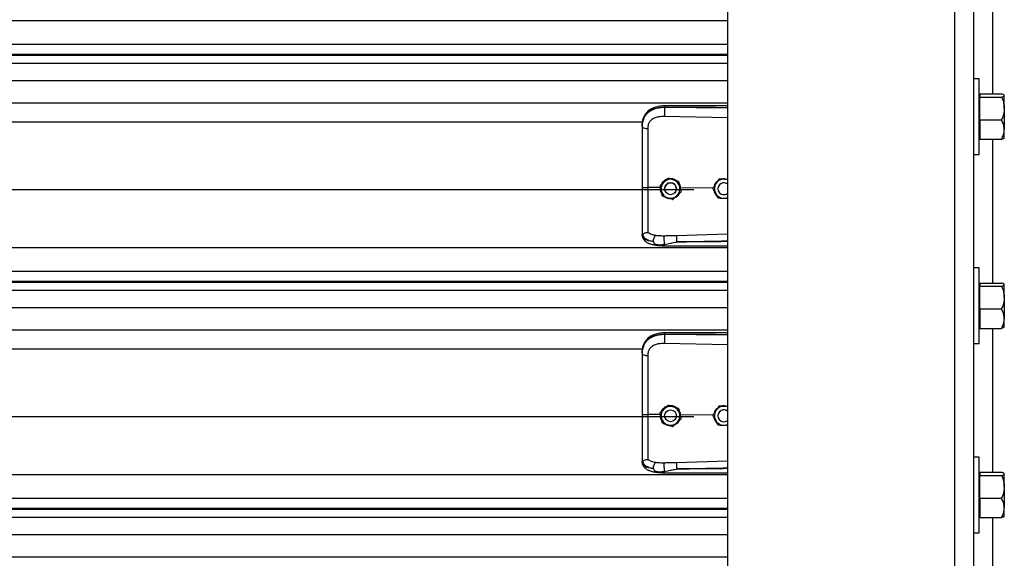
# Model space of a CAD drawing. Header units: inches. Extents: x 170 to 284, y 215 to 248.
# Tile 713 of 1056: x 230.556 to 231.446, y 222.096 to 222.583. Entities that reach past the tile are written whole.
import ezdxf

# ---------------------------------------------------------------- set-up
doc = ezdxf.new("R2010")
doc.units = ezdxf.units.IN
doc.header["$LTSCALE"] = 0.25
doc.header["$MEASUREMENT"] = 0
doc.layers.add('RH FRONT OF HOOD', color=7, linetype='Continuous')

msp = doc.modelspace()

# ---------------------------------------------------------------- linework, layer by layer
at = {"layer": 'RH FRONT OF HOOD'}
for p, q in [((231.40138, 224.37016), (231.40138, 220.1328)), ((231.4185, 224.37016), (231.4185, 220.1328)), ((231.19593, 224.33325), (231.19593, 220.1328)), ((231.43562, 222.64516), (231.43562, 222.51599)), ((227.16361, 222.58244), (231.19593, 222.58244)), ((227.16361, 222.56106), (231.19593, 222.56106)), ((231.19593, 222.55157), (227.16361, 222.55157)), ((227.16361, 222.55093), (231.19593, 222.55093)), ((227.16361, 222.54392), (231.19593, 222.54392)), ((227.16361, 222.52823), (231.19593, 222.52823)), ((231.42357, 222.52969), (231.4185, 222.52969)), ((231.42357, 222.49545), (231.42357, 222.52969)), ((231.42412, 222.51471), (231.42357, 222.51471)), ((231.42412, 222.51599), (231.42412, 222.51455)), ((231.42412, 222.51599), (231.44377, 222.51599)), ((231.42412, 222.51455), (231.42412, 222.5131)), ((231.44634, 222.51471), (231.44615, 222.51493)), ((231.44634, 222.51455), (231.44634, 222.51471)), ((231.44634, 222.50283), (231.44634, 222.51455)), ((227.16361, 222.50784), (231.19593, 222.50784)), ((231.42412, 222.50283), (231.42412, 222.5131)), ((231.42412, 222.5131), (231.44377, 222.5131)), ((231.13899, 222.49584), (231.19593, 222.49463)), ((231.13909, 222.50363), (231.13909, 222.50404)), ((231.19593, 222.5031), (231.13909, 222.50363)), ((231.42357, 222.46121), (231.42357, 222.49545)), ((231.42412, 222.49255), (231.42412, 222.50283)), ((231.44634, 222.50283), (231.44634, 222.48373)), ((227.24016, 222.49077), (231.11938, 222.49077)), ((231.11889, 222.48671), (231.11889, 222.48622)), ((231.42412, 222.49255), (231.42412, 222.48373)), ((231.42412, 222.49255), (231.44377, 222.49255)), ((231.42412, 222.48373), (231.42412, 222.47491)), ((231.44634, 222.47619), (231.44634, 222.48373)), ((231.42357, 222.47619), (231.42412, 222.47619)), ((231.42412, 222.47491), (231.44377, 222.47491)), ((231.43562, 222.47491), (231.43562, 222.34479)), ((231.44615, 222.47597), (231.44634, 222.47619)), ((231.4185, 222.46121), (231.42357, 222.46121)), ((231.13515, 222.43312), (231.13515, 222.43312)), ((231.14246, 222.43978), (231.14246, 222.43978)), ((231.15188, 222.43678), (231.15188, 222.43678)), ((231.1884, 222.43898), (231.1884, 222.43898)), ((231.18945, 222.43892), (231.1884, 222.43898)), ((227.19378, 222.42938), (231.16577, 222.42938)), ((231.13526, 222.43119), (231.12435, 222.43129)), ((231.13545, 222.43178), (231.13526, 222.43119)), ((231.13526, 222.43119), (231.13526, 222.43119)), ((231.13922, 222.43012), (231.13922, 222.43012)), ((231.14992, 222.43012), (231.14992, 222.43012)), ((231.1537, 222.43101), (231.15315, 222.43096)), ((231.1536, 222.42889), (231.1537, 222.43101)), ((231.1537, 222.43101), (231.1537, 222.43101)), ((231.18293, 222.43073), (231.1537, 222.43101)), ((231.15399, 222.42712), (231.15399, 222.42712)), ((231.18292, 222.43076), (231.18292, 222.43076)), ((231.18743, 222.43012), (231.18743, 222.43012)), ((231.19223, 222.42158), (231.19593, 222.42134)), ((231.11889, 222.38917), (231.11889, 222.38864)), ((231.11923, 222.38665), (231.11889, 222.38864)), ((231.19593, 222.38896), (231.15, 222.38763)), ((227.16361, 222.37699), (231.19593, 222.37699)), ((227.16361, 222.35561), (231.19593, 222.35561)), ((231.42357, 222.35848), (231.4185, 222.35848)), ((231.42357, 222.32424), (231.42357, 222.35848)), ((231.19593, 222.34613), (227.16361, 222.34613)), ((227.16361, 222.34549), (231.19593, 222.34549)), ((231.42412, 222.34479), (231.42412, 222.34334)), ((231.42412, 222.34479), (231.44377, 222.34479)), ((227.16361, 222.33847), (231.19593, 222.33847)), ((231.42412, 222.3435), (231.42357, 222.3435)), ((231.42412, 222.34334), (231.42412, 222.34189)), ((231.42412, 222.33162), (231.42412, 222.34189)), ((231.42412, 222.34189), (231.44377, 222.34189)), ((231.44634, 222.3435), (231.44615, 222.34373)), ((231.44634, 222.34334), (231.44634, 222.3435)), ((231.44634, 222.33162), (231.44634, 222.34334)), ((231.42412, 222.32135), (231.42412, 222.33162)), ((231.44634, 222.33162), (231.44634, 222.31252)), ((227.16361, 222.32279), (231.19593, 222.32279)), ((231.42357, 222.29), (231.42357, 222.32424)), ((231.42412, 222.32135), (231.42412, 222.31252)), ((231.42412, 222.32135), (231.44377, 222.32135)), ((231.42412, 222.31252), (231.42412, 222.3037)), ((231.44634, 222.30498), (231.44634, 222.31252)), ((227.16361, 222.3024), (231.19593, 222.3024)), ((231.42357, 222.30498), (231.42412, 222.30498)), ((231.42412, 222.3037), (231.44377, 222.3037)), ((231.43562, 222.3037), (231.43562, 222.17358)), ((231.44615, 222.30476), (231.44634, 222.30498)), ((231.13909, 222.29819), (231.13909, 222.2986)), ((231.19593, 222.29765), (231.13909, 222.29819)), ((227.24016, 222.28532), (231.11938, 222.28532)), ((231.13899, 222.2904), (231.19593, 222.28919)), ((231.4185, 222.29), (231.42357, 222.29)), ((231.11889, 222.28126), (231.11889, 222.28077)), ((231.14246, 222.23433), (231.14246, 222.23433)), ((231.15188, 222.23133), (231.15188, 222.23133)), ((231.1884, 222.23353), (231.1884, 222.23354)), ((231.18945, 222.23347), (231.1884, 222.23354)), ((227.19378, 222.22393), (231.16577, 222.22393)), ((231.13526, 222.22574), (231.12435, 222.22584)), ((231.13515, 222.22767), (231.13515, 222.22767)), ((231.13545, 222.22633), (231.13526, 222.22574)), ((231.13526, 222.22574), (231.13526, 222.22574)), ((231.13922, 222.22467), (231.13922, 222.22467)), ((231.14992, 222.22467), (231.14992, 222.22467)), ((231.1537, 222.22556), (231.15315, 222.22551)), ((231.1536, 222.22344), (231.1537, 222.22556)), ((231.1537, 222.22556), (231.1537, 222.22556)), ((231.18293, 222.22528), (231.1537, 222.22556)), ((231.15399, 222.22167), (231.15399, 222.22167)), ((231.18292, 222.22531), (231.18292, 222.22531)), ((231.18743, 222.22467), (231.18743, 222.22467)), ((231.19223, 222.21613), (231.19593, 222.21589)), ((231.42357, 222.18728), (231.4185, 222.18728)), ((231.42357, 222.15304), (231.42357, 222.18728)), ((231.11889, 222.18372), (231.11889, 222.18319)), ((231.11923, 222.18121), (231.11889, 222.18319)), ((231.19593, 222.18352), (231.15, 222.18218)), ((227.16361, 222.17154), (231.19593, 222.17154)), ((231.42412, 222.1723), (231.42357, 222.1723)), ((231.42412, 222.17358), (231.42412, 222.17213)), ((231.42412, 222.17358), (231.44377, 222.17358)), ((231.42412, 222.17213), (231.42412, 222.17069)), ((231.42412, 222.16041), (231.42412, 222.17069)), ((231.42412, 222.17069), (231.44377, 222.17069)), ((231.44634, 222.1723), (231.44615, 222.17252)), ((231.44634, 222.17213), (231.44634, 222.1723)), ((231.44634, 222.16041), (231.44634, 222.17213)), ((231.42412, 222.15014), (231.42412, 222.16041)), ((231.44634, 222.16041), (231.44634, 222.14132)), ((227.16361, 222.15016), (231.19593, 222.15016)), ((231.42357, 222.1188), (231.42357, 222.15304)), ((231.42412, 222.15014), (231.42412, 222.14132)), ((231.42412, 222.15014), (231.44377, 222.15014)), ((231.19593, 222.14068), (227.16361, 222.14068)), ((227.16361, 222.14004), (231.19593, 222.14004)), ((231.42412, 222.14132), (231.42412, 222.13249)), ((231.44634, 222.13378), (231.44634, 222.14132)), ((227.16361, 222.13302), (231.19593, 222.13302)), ((231.42357, 222.13378), (231.42412, 222.13378)), ((231.42412, 222.13249), (231.44377, 222.13249)), ((231.43562, 222.13249), (231.43562, 222.00364)), ((231.44615, 222.13355), (231.44634, 222.13378)), ((227.16361, 222.11734), (231.19593, 222.11734)), ((231.4185, 222.1188), (231.42357, 222.1188)), ((227.16361, 222.09695), (231.19593, 222.09695))]:
    msp.add_line(p, q, dxfattribs=at)
at = {"layer": 'RH FRONT OF HOOD', "flags": 128}
for points in [[(231.11889, 222.48622), (231.11899, 222.48593), (231.1193, 222.48564), (231.1198, 222.48538), (231.12048, 222.48514), (231.1213, 222.48495), (231.12225, 222.48481), (231.12327, 222.48471), (231.12435, 222.48467)], [(231.11889, 222.28077), (231.11899, 222.28048), (231.1193, 222.28019), (231.1198, 222.27993), (231.12048, 222.2797), (231.1213, 222.2795), (231.12225, 222.27936), (231.12327, 222.27926), (231.12435, 222.27923)]]:
    msp.add_lwpolyline(points, dxfattribs=at)
at = {"layer": 'RH FRONT OF HOOD'}
for centre in [(231.14457, 222.43012), (231.14457, 222.22467)]:
    msp.add_circle(centre, 0.00535, dxfattribs=at)
for centre, radius, start, end in [((231.14457, 222.43012), 0.00856, 132.32794, 192.32794), ((231.14457, 222.43012), 0.00856, 72.32794, 132.32794), ((231.14457, 222.43012), 0.00535, 0, 180), ((231.14457, 222.43012), 0.00856, 12.32794, 72.32794), ((231.19278, 222.43012), 0.00856, 146.29353, 206.29354), ((231.19278, 222.43012), 0.00856, 86.29354, 146.29353), ((231.19278, 222.43012), 0.00535, 53.9281, 180), ((231.19278, 222.43012), 0.00535, 53.9281, 306.0719), ((231.19278, 222.43012), 0.00856, 68.40768, 86.29354), ((231.14457, 222.43012), 0.00856, 192.32794, 252.32794), ((231.14457, 222.43012), 0.00856, 312.32794, 12.32794), ((231.19278, 222.43012), 0.00856, 206.29354, 266.29354), ((231.14457, 222.43012), 0.00856, 252.32794, 312.32794), ((231.19278, 222.43012), 0.00856, 266.29354, 291.59232), ((231.14457, 222.22467), 0.00856, 132.32794, 192.32794), ((231.14457, 222.22467), 0.00856, 72.32794, 132.32794), ((231.14457, 222.22467), 0.00856, 12.32794, 72.32794), ((231.19278, 222.22467), 0.00856, 146.29353, 206.29354), ((231.19278, 222.22467), 0.00856, 86.29354, 146.29353), ((231.19278, 222.22467), 0.00535, 53.9281, 180), ((231.19278, 222.22467), 0.00535, 53.9281, 306.0719), ((231.19278, 222.22467), 0.00856, 68.40768, 86.29354), ((231.14457, 222.22467), 0.00856, 192.32794, 252.32794), ((231.14457, 222.22467), 0.00856, 312.32794, 12.32794), ((231.19278, 222.22467), 0.00856, 206.29354, 266.29354), ((231.14457, 222.22467), 0.00856, 252.32794, 312.32794), ((231.19278, 222.22467), 0.00856, 266.29354, 291.59232)]:
    msp.add_arc(centre, radius, start, end, dxfattribs=at)
for points, knots in [([(231.44634, 222.51455), (231.44624, 222.51475), (231.44604, 222.51516), (231.44489, 222.51564), (231.44402, 222.51591), (231.44377, 222.51599)], [0, 0, 0, 0, 0.406291, 0.827266, 1, 1, 1, 1]), ([(231.44377, 222.5131), (231.44445, 222.51332), (231.44582, 222.51378), (231.44633, 222.51428), (231.44634, 222.51454), (231.44634, 222.51455)], [0, 0, 0, 0, 0.484341, 0.986328, 1, 1, 1, 1]), ([(231.1391, 222.50514), (231.13811, 222.5051), (231.13621, 222.50502), (231.13291, 222.5045), (231.12968, 222.5036), (231.12693, 222.5023), (231.12495, 222.50098), (231.1233, 222.49953), (231.12199, 222.49794), (231.12091, 222.49619), (231.12006, 222.49428), (231.11931, 222.49176), (231.1191, 222.48982), (231.11898, 222.48875)], [0, 0, 0, 0, 0.097747, 0.185161, 0.330612, 0.436467, 0.508318, 0.585006, 0.671976, 0.730795, 0.803679, 0.891544, 1, 1, 1, 1]), ([(231.1391, 222.50512), (231.1391, 222.50512), (231.1391, 222.50514), (231.13909, 222.50502), (231.13909, 222.50473), (231.13909, 222.50431), (231.13909, 222.50404)], [0, 0, 0, 0, 0.097876, 0.335386, 0.567961, 1, 1, 1, 1]), ([(231.19593, 222.50522), (231.19303, 222.50523), (231.18241, 222.50529), (231.16346, 222.50532), (231.14742, 222.5052), (231.1391, 222.50514)], [0, 0, 0, 0, 0.1530456, 0.5610439, 1, 1, 1, 1]), ([(231.44377, 222.5131), (231.44415, 222.51223), (231.44506, 222.51017), (231.4461, 222.50674), (231.44626, 222.50414), (231.44634, 222.50283)], [0, 0, 0, 0, 0.26546, 0.628076, 1, 1, 1, 1]), ([(231.11889, 222.48671), (231.11895, 222.48807), (231.11907, 222.49063), (231.12004, 222.49412), (231.12133, 222.49653), (231.12269, 222.49823), (231.12378, 222.49928), (231.12484, 222.5001), (231.12583, 222.50076), (231.12706, 222.50146), (231.12865, 222.50219), (231.13132, 222.50309), (231.13485, 222.50385), (231.13776, 222.50398), (231.13909, 222.50404)], [0, 0, 0, 0, 0.1307157, 0.246761, 0.3577928, 0.4170972, 0.4791482, 0.5177152, 0.5590897, 0.6032945, 0.6633485, 0.7353692, 0.8792083, 1, 1, 1, 1]), ([(231.13909, 222.50363), (231.13787, 222.5036), (231.13544, 222.50353), (231.1321, 222.50291), (231.12914, 222.50197), (231.1266, 222.50075), (231.12437, 222.49921), (231.12249, 222.49736), (231.12101, 222.49523), (231.11984, 222.49267), (231.11904, 222.48961), (231.11894, 222.48735), (231.11889, 222.48622)], [0, 0, 0, 0, 0.11117, 0.222336, 0.316278, 0.410208, 0.502403, 0.594579, 0.684543, 0.774504, 0.887181, 1, 1, 1, 1]), ([(231.12477, 222.48861), (231.12477, 222.48861), (231.12488, 222.48897), (231.12537, 222.49037), (231.12691, 222.49257), (231.12997, 222.49448), (231.13409, 222.49569), (231.13724, 222.49579), (231.13899, 222.49584)], [0, 0, 0, 0, 0.000004, 0.065095, 0.26167, 0.475311, 0.709366, 1, 1, 1, 1]), ([(231.13909, 222.50363), (231.13906, 222.50306), (231.13902, 222.50186), (231.13898, 222.49964), (231.13896, 222.49746), (231.13898, 222.49637), (231.13899, 222.49584)], [0, 0, 0, 0, 0.240694, 0.5, 0.759306, 1, 1, 1, 1]), ([(231.13909, 222.50404), (231.14539, 222.50408), (231.15863, 222.50417), (231.17758, 222.50399), (231.19022, 222.50376), (231.19593, 222.50366)], [0, 0, 0, 0, 0.33267, 0.698436, 1, 1, 1, 1]), ([(231.44634, 222.50283), (231.44634, 222.50259), (231.44632, 222.50105), (231.4459, 222.49818), (231.44487, 222.49501), (231.44404, 222.49316), (231.44377, 222.49255)], [0, 0, 0, 0, 0.066532, 0.435283, 0.814551, 1, 1, 1, 1]), ([(231.12435, 222.48467), (231.12442, 222.486), (231.12449, 222.48732), (231.12477, 222.48861), (231.12477, 222.48861)], [0, 0, 0, 0, 0.9999804, 1, 1, 1, 1]), ([(231.44634, 222.48373), (231.44624, 222.48497), (231.44604, 222.48748), (231.44489, 222.4904), (231.44402, 222.49207), (231.44377, 222.49255)], [0, 0, 0, 0, 0.406291, 0.827266, 1, 1, 1, 1]), ([(231.11889, 222.48622), (231.11889, 222.48259), (231.11889, 222.47532), (231.11889, 222.46424), (231.11889, 222.45306), (231.11889, 222.44209), (231.11889, 222.43484), (231.11889, 222.43136)], [0, 0, 0, 0, 0.202757, 0.406104, 0.60886, 0.812207, 1, 1, 1, 1]), ([(231.12435, 222.43129), (231.12435, 222.43129), (231.12435, 222.43468), (231.12435, 222.44172), (231.12435, 222.4524), (231.12435, 222.46327), (231.12435, 222.47406), (231.12435, 222.48114), (231.12435, 222.48467)], [0, 0, 0, 0, 0.000001, 0.187792, 0.390844, 0.593896, 0.796948, 1, 1, 1, 1]), ([(231.44377, 222.47491), (231.44445, 222.47628), (231.44582, 222.47907), (231.44633, 222.48212), (231.44634, 222.48369), (231.44634, 222.48373)], [0, 0, 0, 0, 0.484341, 0.986328, 1, 1, 1, 1]), ([(231.44608, 222.47602), (231.44603, 222.47593), (231.44585, 222.47563), (231.44488, 222.47526), (231.44402, 222.47498), (231.44377, 222.47491)], [0, 0, 0, 0, 0.237471, 0.77815, 1, 1, 1, 1]), ([(231.13515, 222.43312), (231.13566, 222.43358), (231.13668, 222.43452), (231.13793, 222.43565), (231.13864, 222.4363), (231.13881, 222.43645)], [0, 0, 0, 0, 0.42997, 0.87006, 1, 1, 1, 1]), ([(231.13515, 222.43312), (231.13566, 222.43358), (231.13668, 222.43451), (231.13793, 222.43565), (231.13864, 222.4363), (231.13881, 222.43645)], [0, 0, 0, 0, 0.42997, 0.87006, 1, 1, 1, 1]), ([(231.13621, 222.42829), (231.13594, 222.42953), (231.13557, 222.43119), (231.13524, 222.43273), (231.13515, 222.43312)], [0, 0, 0, 0, 0.749773, 1, 1, 1, 1]), ([(231.14118, 222.43861), (231.14105, 222.43858), (231.13989, 222.43833), (231.13814, 222.43687), (231.13652, 222.43526), (231.13619, 222.43415), (231.13616, 222.43404)], [0, 0, 0, 0, 0.059315, 0.505277, 0.94972, 1, 1, 1, 1]), ([(231.13881, 222.43645), (231.13975, 222.43731), (231.141, 222.43845), (231.14217, 222.43951), (231.14246, 222.43978)], [0, 0, 0, 0, 0.749773, 1, 1, 1, 1]), ([(231.13881, 222.43645), (231.13975, 222.4373), (231.141, 222.43845), (231.14217, 222.43951), (231.14246, 222.43978)], [0, 0, 0, 0, 0.749773, 1, 1, 1, 1]), ([(231.14246, 222.43978), (231.14286, 222.43965), (231.14436, 222.43917), (231.14598, 222.43865), (231.14717, 222.43828)], [0, 0, 0, 0, 0.264307, 1, 1, 1, 1]), ([(231.14246, 222.43978), (231.14286, 222.43965), (231.14436, 222.43917), (231.14598, 222.43866), (231.14717, 222.43828)], [0, 0, 0, 0, 0.264307, 1, 1, 1, 1]), ([(231.14983, 222.43743), (231.14947, 222.43772), (231.14831, 222.43867), (231.14626, 222.43923), (231.14469, 222.43924), (231.14415, 222.43924)], [0, 0, 0, 0, 0.225517, 0.735556, 1, 1, 1, 1]), ([(231.14717, 222.43828), (231.14736, 222.43822), (231.14881, 222.43775), (231.15041, 222.43724), (231.15174, 222.43682), (231.15188, 222.43678)], [0, 0, 0, 0, 0.1156469, 0.9045343, 1, 1, 1, 1]), ([(231.14717, 222.43828), (231.14736, 222.43822), (231.14881, 222.43775), (231.15041, 222.43724), (231.15174, 222.43682), (231.15188, 222.43678)], [0, 0, 0, 0, 0.115647, 0.904534, 1, 1, 1, 1]), ([(231.15188, 222.43678), (231.15203, 222.43611), (231.15232, 222.43475), (231.15268, 222.43311), (231.15289, 222.43216), (231.15293, 222.43195)], [0, 0, 0, 0, 0.42997, 0.87006, 1, 1, 1, 1]), ([(231.15188, 222.43678), (231.15203, 222.43611), (231.15232, 222.43476), (231.15268, 222.43311), (231.15289, 222.43216), (231.15293, 222.43195)], [0, 0, 0, 0, 0.42997, 0.87006, 1, 1, 1, 1]), ([(231.1537, 222.43101), (231.1537, 222.43101), (231.1536, 222.43199), (231.15334, 222.43338), (231.15254, 222.43447), (231.15232, 222.43476)], [0, 0, 0, 0, 0.00002, 0.727264, 1, 1, 1, 1]), ([(231.18566, 222.43487), (231.18496, 222.43381), (231.18401, 222.4324), (231.18314, 222.43109), (231.18292, 222.43076)], [0, 0, 0, 0, 0.749773, 1, 1, 1, 1]), ([(231.18566, 222.43487), (231.18496, 222.43381), (231.18401, 222.4324), (231.18314, 222.43109), (231.18292, 222.43076)], [0, 0, 0, 0, 0.749773, 1, 1, 1, 1]), ([(231.18706, 222.43697), (231.18674, 222.43675), (231.18559, 222.43597), (231.1845, 222.43437), (231.1842, 222.43296), (231.18411, 222.43255)], [0, 0, 0, 0, 0.212514, 0.767063, 1, 1, 1, 1]), ([(231.1884, 222.43898), (231.18802, 222.43841), (231.18726, 222.43726), (231.18632, 222.43586), (231.18578, 222.43505), (231.18566, 222.43487)], [0, 0, 0, 0, 0.4299704, 0.8700602, 1, 1, 1, 1]), ([(231.1884, 222.43898), (231.18802, 222.43841), (231.18726, 222.43726), (231.18632, 222.43586), (231.18578, 222.43505), (231.18566, 222.43487)], [0, 0, 0, 0, 0.42997, 0.87006, 1, 1, 1, 1]), ([(231.19334, 222.43866), (231.19207, 222.43874), (231.19037, 222.43885), (231.1888, 222.43896), (231.1884, 222.43898)], [0, 0, 0, 0, 0.749773, 1, 1, 1, 1]), ([(231.19541, 222.43853), (231.19475, 222.43873), (231.19348, 222.43911), (231.19191, 222.43914), (231.19113, 222.43888), (231.19096, 222.43882)], [0, 0, 0, 0, 0.456542, 0.877502, 1, 1, 1, 1]), ([(231.19593, 222.43849), (231.19529, 222.43854), (231.19443, 222.43859), (231.19356, 222.43865), (231.19334, 222.43866)], [0, 0, 0, 0, 0.748622, 1, 1, 1, 1]), ([(231.11889, 222.43136), (231.11889, 222.42832), (231.11889, 222.42215), (231.11889, 222.41336), (231.11889, 222.40519), (231.11889, 222.39861), (231.11889, 222.39323), (231.11889, 222.39053), (231.11889, 222.38917)], [0, 0, 0, 0, 0.187091, 0.380392, 0.555876, 0.736448, 0.867195, 1, 1, 1, 1]), ([(231.12435, 222.3906), (231.12435, 222.39086), (231.12435, 222.39244), (231.12435, 222.39587), (231.12435, 222.40147), (231.12435, 222.40791), (231.12435, 222.41514), (231.12435, 222.42301), (231.12435, 222.42854), (231.12435, 222.43129), (231.12435, 222.43129)], [0, 0, 0, 0, 0.031558, 0.189146, 0.346734, 0.504328, 0.661923, 0.83096, 0.999998, 1, 1, 1, 1]), ([(231.13526, 222.43119), (231.13523, 222.43073), (231.13512, 222.4293), (231.13554, 222.42714), (231.13649, 222.42578), (231.13688, 222.42523)], [0, 0, 0, 0, 0.215662, 0.681463, 1, 1, 1, 1]), ([(231.13726, 222.42346), (231.13712, 222.42413), (231.13682, 222.42548), (231.13646, 222.42713), (231.13626, 222.42808), (231.13621, 222.42829)], [0, 0, 0, 0, 0.42997, 0.87006, 1, 1, 1, 1]), ([(231.14898, 222.42255), (231.14949, 222.42282), (231.15089, 222.42354), (231.15213, 222.42477), (231.15251, 222.42575), (231.15253, 222.42579)], [0, 0, 0, 0, 0.353696, 0.9777456, 1, 1, 1, 1]), ([(231.15399, 222.42712), (231.15348, 222.42666), (231.15246, 222.42573), (231.15121, 222.42459), (231.1505, 222.42394), (231.15034, 222.42379)], [0, 0, 0, 0, 0.4299704, 0.8700602, 1, 1, 1, 1]), ([(231.15293, 222.43195), (231.15321, 222.43071), (231.15357, 222.42905), (231.15391, 222.42751), (231.15399, 222.42712)], [0, 0, 0, 0, 0.749773, 1, 1, 1, 1]), ([(231.15293, 222.43195), (231.15321, 222.4307), (231.15357, 222.42905), (231.15391, 222.4275), (231.15399, 222.42712)], [0, 0, 0, 0, 0.749773, 1, 1, 1, 1]), ([(231.18511, 222.42633), (231.18502, 222.4265), (231.18434, 222.42787), (231.1836, 222.42938), (231.18299, 222.43062), (231.18292, 222.43076)], [0, 0, 0, 0, 0.115647, 0.904534, 1, 1, 1, 1]), ([(231.18386, 222.42886), (231.1839, 222.4284), (231.18405, 222.42701), (231.1849, 222.42541), (231.18583, 222.4246), (231.18606, 222.4244)], [0, 0, 0, 0, 0.27167, 0.821115, 1, 1, 1, 1]), ([(231.1873, 222.4219), (231.18711, 222.42227), (231.18641, 222.42369), (231.18566, 222.42521), (231.18511, 222.42633)], [0, 0, 0, 0, 0.264307, 1, 1, 1, 1]), ([(231.13726, 222.42346), (231.13766, 222.42334), (231.13917, 222.42286), (231.14078, 222.42234), (231.14197, 222.42196)], [0, 0, 0, 0, 0.264307, 1, 1, 1, 1]), ([(231.13942, 222.42278), (231.1395, 222.42271), (231.14037, 222.42198), (231.14194, 222.4215), (231.14338, 222.42141), (231.14378, 222.42139)], [0, 0, 0, 0, 0.06741, 0.74151, 1, 1, 1, 1]), ([(231.14197, 222.42196), (231.14216, 222.4219), (231.14362, 222.42144), (231.14521, 222.42093), (231.14654, 222.42051), (231.14668, 222.42046)], [0, 0, 0, 0, 0.1156469, 0.9045343, 1, 1, 1, 1]), ([(231.15034, 222.42379), (231.1494, 222.42293), (231.14814, 222.42179), (231.14697, 222.42073), (231.14668, 222.42046)], [0, 0, 0, 0, 0.749773, 1, 1, 1, 1]), ([(231.1873, 222.4219), (231.18798, 222.42185), (231.18936, 222.42176), (231.19105, 222.42165), (231.19201, 222.42159), (231.19223, 222.42158)], [0, 0, 0, 0, 0.42997, 0.87006, 1, 1, 1, 1]), ([(231.11889, 222.38917), (231.11889, 222.38917), (231.11889, 222.38915), (231.1189, 222.38905), (231.119, 222.38897), (231.11908, 222.3889)], [0, 0, 0, 0, 0.011935, 0.118982, 1, 1, 1, 1]), ([(231.11908, 222.38892), (231.11936, 222.3882), (231.11993, 222.38671), (231.12198, 222.38488), (231.12497, 222.38332), (231.12769, 222.3827), (231.12909, 222.38238)], [0, 0, 0, 0, 0.230526, 0.473488, 0.729738, 1, 1, 1, 1]), ([(231.11909, 222.38892), (231.11914, 222.38891), (231.11924, 222.38889), (231.11953, 222.38908), (231.11999, 222.38941), (231.12087, 222.38999), (231.12235, 222.39061), (231.12369, 222.3906), (231.12435, 222.3906)], [0, 0, 0, 0, 0.1136769, 0.2333502, 0.3620694, 0.5019164, 0.7557449, 1, 1, 1, 1]), ([(231.13118, 222.38778), (231.12981, 222.38806), (231.12772, 222.3885), (231.12555, 222.38954), (231.12475, 222.39025), (231.12435, 222.3906)], [0, 0, 0, 0, 0.490199, 0.743885, 1, 1, 1, 1]), ([(231.12909, 222.38238), (231.12855, 222.38243), (231.12724, 222.38257), (231.12584, 222.3828), (231.12489, 222.38299), (231.12365, 222.38327), (231.12197, 222.38384), (231.12015, 222.38496), (231.11954, 222.38608), (231.11923, 222.38665)], [0, 0, 0, 0, 0.109188, 0.260819, 0.307798, 0.335524, 0.562789, 0.774954, 1, 1, 1, 1]), ([(231.11925, 222.38661), (231.11944, 222.38602), (231.11979, 222.38492), (231.1208, 222.3835), (231.12193, 222.38242), (231.12308, 222.38163), (231.12413, 222.38107), (231.12507, 222.38066), (231.12632, 222.38019), (231.12826, 222.37963), (231.13114, 222.37907), (231.13487, 222.37865), (231.13765, 222.37858), (231.13914, 222.37855)], [0, 0, 0, 0, 0.098431, 0.184822, 0.257308, 0.315887, 0.372274, 0.41214, 0.461592, 0.557588, 0.682876, 0.830318, 1, 1, 1, 1]), ([(231.12909, 222.38238), (231.12912, 222.38291), (231.12917, 222.38401), (231.12965, 222.38567), (231.13035, 222.38706), (231.13091, 222.38754), (231.13118, 222.38778)], [0, 0, 0, 0, 0.240768, 0.5, 0.759232, 1, 1, 1, 1]), ([(231.12909, 222.38237), (231.12917, 222.382), (231.12927, 222.38149), (231.12964, 222.38089), (231.13006, 222.38046), (231.13087, 222.38001), (231.13234, 222.37965), (231.1351, 222.37941), (231.1375, 222.37964), (231.1391, 222.3798)], [0, 0, 0, 0, 0.100127, 0.139586, 0.189714, 0.258234, 0.369736, 0.580348, 1, 1, 1, 1]), ([(231.13901, 222.38737), (231.13766, 222.38736), (231.13496, 222.38735), (231.13245, 222.38763), (231.1312, 222.38777)], [0, 0, 0, 0, 0.500392, 1, 1, 1, 1]), ([(231.1391, 222.3798), (231.13908, 222.38004), (231.13905, 222.38055), (231.139, 222.38156), (231.13897, 222.38274), (231.13894, 222.38402), (231.13894, 222.38522), (231.13895, 222.38622), (231.13898, 222.38695), (231.139, 222.38724), (231.13901, 222.38737)], [0, 0, 0, 0, 0.109851, 0.231726, 0.363178, 0.5, 0.636822, 0.768274, 0.890149, 1, 1, 1, 1]), ([(231.15, 222.38763), (231.14817, 222.38758), (231.1445, 222.38749), (231.14084, 222.38741), (231.13901, 222.38737)], [0, 0, 0, 0, 0.49998, 1, 1, 1, 1]), ([(231.1391, 222.3798), (231.14088, 222.38015), (231.14266, 222.38049), (231.14448, 222.38086), (231.14455, 222.38088), (231.14479, 222.38092), (231.14566, 222.3811), (231.1473, 222.38141), (231.14883, 222.38178), (231.14973, 222.38194), (231.14981, 222.38195)], [0, 0, 0, 0, 0.502275, 0.504579, 0.508657, 0.522131, 0.570331, 0.751426, 0.97869, 1, 1, 1, 1]), ([(231.13914, 222.37857), (231.13914, 222.37856), (231.13914, 222.3785), (231.13912, 222.37868), (231.13911, 222.37901), (231.1391, 222.37944), (231.1391, 222.37974), (231.1391, 222.3798)], [0, 0, 0, 0, 0.034367, 0.324567, 0.621015, 0.917463, 1, 1, 1, 1]), ([(231.15, 222.38763), (231.14999, 222.38739), (231.14998, 222.38702), (231.14998, 222.38616), (231.14999, 222.38539), (231.15, 222.38453), (231.15003, 222.38337), (231.15006, 222.38252), (231.15007, 222.38198)], [0, 0, 0, 0, 0.239451, 0.368343, 0.49997, 0.631601, 0.760506, 1, 1, 1, 1]), ([(231.15007, 222.38197), (231.15397, 222.38207), (231.16224, 222.38228), (231.17536, 222.38257), (231.1863, 222.38278), (231.19332, 222.38291), (231.19549, 222.38294), (231.19593, 222.38295)], [0, 0, 0, 0, 0.25516, 0.541071, 0.857735, 0.971288, 1, 1, 1, 1]), ([(231.19593, 222.38231), (231.19334, 222.38228), (231.18827, 222.38221), (231.18071, 222.38213), (231.17305, 222.38206), (231.1653, 222.38201), (231.15757, 222.38198), (231.15254, 222.38198), (231.15007, 222.38197)], [0, 0, 0, 0, 0.169941, 0.331425, 0.494842, 0.670531, 0.838916, 1, 1, 1, 1]), ([(231.13914, 222.37855), (231.14334, 222.37852), (231.15231, 222.37848), (231.16666, 222.37844), (231.18139, 222.37841), (231.19135, 222.37841), (231.19593, 222.37841)], [0, 0, 0, 0, 0.221632, 0.474149, 0.757648, 1, 1, 1, 1]), ([(231.44634, 222.34334), (231.44624, 222.34354), (231.44604, 222.34395), (231.44489, 222.34443), (231.44402, 222.34471), (231.44377, 222.34479)], [0, 0, 0, 0, 0.406291, 0.827266, 1, 1, 1, 1]), ([(231.44377, 222.34189), (231.44445, 222.34212), (231.44582, 222.34258), (231.44633, 222.34308), (231.44634, 222.34333), (231.44634, 222.34334)], [0, 0, 0, 0, 0.484341, 0.986328, 1, 1, 1, 1]), ([(231.44377, 222.34189), (231.44415, 222.34102), (231.44506, 222.33897), (231.4461, 222.33554), (231.44626, 222.33294), (231.44634, 222.33162)], [0, 0, 0, 0, 0.26546, 0.628076, 1, 1, 1, 1]), ([(231.44634, 222.33162), (231.44634, 222.33139), (231.44632, 222.32985), (231.4459, 222.32697), (231.44487, 222.3238), (231.44404, 222.32195), (231.44377, 222.32135)], [0, 0, 0, 0, 0.066532, 0.435283, 0.814551, 1, 1, 1, 1]), ([(231.44634, 222.31252), (231.44624, 222.31376), (231.44604, 222.31627), (231.44489, 222.3192), (231.44402, 222.32086), (231.44377, 222.32135)], [0, 0, 0, 0, 0.406291, 0.827266, 1, 1, 1, 1]), ([(231.44377, 222.3037), (231.44445, 222.30507), (231.44582, 222.30787), (231.44633, 222.31092), (231.44634, 222.31248), (231.44634, 222.31252)], [0, 0, 0, 0, 0.484341, 0.986328, 1, 1, 1, 1]), ([(231.1391, 222.29969), (231.13811, 222.29965), (231.13621, 222.29958), (231.13291, 222.29905), (231.12968, 222.29816), (231.12693, 222.29685), (231.12495, 222.29553), (231.1233, 222.29408), (231.12199, 222.29249), (231.12091, 222.29074), (231.12006, 222.28883), (231.11931, 222.28631), (231.1191, 222.28438), (231.11898, 222.28331)], [0, 0, 0, 0, 0.097747, 0.185161, 0.330612, 0.436467, 0.508318, 0.585006, 0.671976, 0.730795, 0.803679, 0.891544, 1, 1, 1, 1]), ([(231.1391, 222.29967), (231.1391, 222.29968), (231.1391, 222.29969), (231.13909, 222.29958), (231.13909, 222.29928), (231.13909, 222.29887), (231.13909, 222.2986)], [0, 0, 0, 0, 0.097876, 0.335386, 0.567961, 1, 1, 1, 1]), ([(231.19593, 222.29977), (231.19303, 222.29979), (231.18241, 222.29984), (231.16346, 222.29988), (231.14742, 222.29975), (231.1391, 222.29969)], [0, 0, 0, 0, 0.153046, 0.561044, 1, 1, 1, 1]), ([(231.44608, 222.30482), (231.44603, 222.30472), (231.44585, 222.30442), (231.44488, 222.30405), (231.44402, 222.30378), (231.44377, 222.3037)], [0, 0, 0, 0, 0.237471, 0.77815, 1, 1, 1, 1]), ([(231.11889, 222.28126), (231.11895, 222.28262), (231.11907, 222.28518), (231.12004, 222.28867), (231.12133, 222.29108), (231.12269, 222.29278), (231.12378, 222.29383), (231.12484, 222.29466), (231.12583, 222.29532), (231.12706, 222.29601), (231.12865, 222.29674), (231.13132, 222.29765), (231.13485, 222.29841), (231.13776, 222.29854), (231.13909, 222.2986)], [0, 0, 0, 0, 0.130716, 0.246761, 0.357793, 0.417097, 0.479148, 0.517715, 0.55909, 0.603295, 0.663348, 0.735369, 0.879208, 1, 1, 1, 1]), ([(231.13909, 222.29819), (231.13787, 222.29815), (231.13544, 222.29809), (231.1321, 222.29746), (231.12914, 222.29652), (231.1266, 222.2953), (231.12437, 222.29376), (231.12249, 222.29192), (231.12101, 222.28979), (231.11984, 222.28722), (231.11904, 222.28417), (231.11894, 222.28191), (231.11889, 222.28077)], [0, 0, 0, 0, 0.11117, 0.222336, 0.316278, 0.410208, 0.502403, 0.594579, 0.684543, 0.774504, 0.887181, 1, 1, 1, 1]), ([(231.13909, 222.29819), (231.13906, 222.29761), (231.13902, 222.29641), (231.13898, 222.29419), (231.13896, 222.29201), (231.13898, 222.29092), (231.13899, 222.2904)], [0, 0, 0, 0, 0.240694, 0.5, 0.759306, 1, 1, 1, 1]), ([(231.13909, 222.2986), (231.14539, 222.29864), (231.15863, 222.29872), (231.17758, 222.29854), (231.19022, 222.29832), (231.19593, 222.29822)], [0, 0, 0, 0, 0.33267, 0.698436, 1, 1, 1, 1]), ([(231.12435, 222.27923), (231.12442, 222.28055), (231.12449, 222.28188), (231.12477, 222.28316), (231.12477, 222.28316)], [0, 0, 0, 0, 0.9999804, 1, 1, 1, 1]), ([(231.12477, 222.28316), (231.12477, 222.28316), (231.12488, 222.28352), (231.12537, 222.28492), (231.12691, 222.28713), (231.12997, 222.28903), (231.13409, 222.29024), (231.13724, 222.29034), (231.13899, 222.2904)], [0, 0, 0, 0, 0.000004, 0.065095, 0.26167, 0.475311, 0.709366, 1, 1, 1, 1]), ([(231.11889, 222.28077), (231.11889, 222.27714), (231.11889, 222.26987), (231.11889, 222.25879), (231.11889, 222.24761), (231.11889, 222.23664), (231.11889, 222.22939), (231.11889, 222.22591)], [0, 0, 0, 0, 0.202757, 0.406104, 0.60886, 0.812207, 1, 1, 1, 1]), ([(231.12435, 222.22584), (231.12435, 222.22584), (231.12435, 222.22923), (231.12435, 222.23628), (231.12435, 222.24695), (231.12435, 222.25783), (231.12435, 222.26861), (231.12435, 222.27569), (231.12435, 222.27923)], [0, 0, 0, 0, 0.000001, 0.187792, 0.390844, 0.593896, 0.796948, 1, 1, 1, 1]), ([(231.13515, 222.22767), (231.13566, 222.22814), (231.13668, 222.22907), (231.13793, 222.2302), (231.13864, 222.23085), (231.13881, 222.231)], [0, 0, 0, 0, 0.42997, 0.87006, 1, 1, 1, 1]), ([(231.13515, 222.22767), (231.13566, 222.22813), (231.13668, 222.22907), (231.13793, 222.2302), (231.13864, 222.23085), (231.13881, 222.231)], [0, 0, 0, 0, 0.42997, 0.87006, 1, 1, 1, 1]), ([(231.14118, 222.23317), (231.14105, 222.23314), (231.13989, 222.23288), (231.13814, 222.23142), (231.13652, 222.22981), (231.13619, 222.2287), (231.13616, 222.22859)], [0, 0, 0, 0, 0.059315, 0.505277, 0.94972, 1, 1, 1, 1]), ([(231.13881, 222.231), (231.13975, 222.23186), (231.141, 222.233), (231.14217, 222.23406), (231.14246, 222.23433)], [0, 0, 0, 0, 0.749773, 1, 1, 1, 1]), ([(231.13881, 222.231), (231.13975, 222.23186), (231.141, 222.233), (231.14217, 222.23406), (231.14246, 222.23433)], [0, 0, 0, 0, 0.749773, 1, 1, 1, 1]), ([(231.14246, 222.23433), (231.14286, 222.2342), (231.14436, 222.23372), (231.14598, 222.23321), (231.14717, 222.23283)], [0, 0, 0, 0, 0.264307, 1, 1, 1, 1]), ([(231.14246, 222.23433), (231.14286, 222.2342), (231.14436, 222.23372), (231.14598, 222.23321), (231.14717, 222.23283)], [0, 0, 0, 0, 0.264307, 1, 1, 1, 1]), ([(231.14983, 222.23198), (231.14947, 222.23227), (231.14831, 222.23322), (231.14626, 222.23379), (231.14469, 222.23379), (231.14415, 222.23379)], [0, 0, 0, 0, 0.225517, 0.735556, 1, 1, 1, 1]), ([(231.14717, 222.23283), (231.14736, 222.23277), (231.14881, 222.23231), (231.15041, 222.2318), (231.15174, 222.23138), (231.15188, 222.23133)], [0, 0, 0, 0, 0.1156469, 0.9045343, 1, 1, 1, 1]), ([(231.14717, 222.23283), (231.14736, 222.23277), (231.14881, 222.2323), (231.15041, 222.2318), (231.15174, 222.23137), (231.15188, 222.23133)], [0, 0, 0, 0, 0.115647, 0.904534, 1, 1, 1, 1]), ([(231.15188, 222.23133), (231.15203, 222.23066), (231.15232, 222.22931), (231.15268, 222.22766), (231.15289, 222.22671), (231.15293, 222.2265)], [0, 0, 0, 0, 0.42997, 0.87006, 1, 1, 1, 1]), ([(231.15188, 222.23133), (231.15203, 222.23066), (231.15232, 222.22931), (231.15268, 222.22766), (231.15289, 222.22672), (231.15293, 222.2265)], [0, 0, 0, 0, 0.42997, 0.87006, 1, 1, 1, 1]), ([(231.1537, 222.22556), (231.1537, 222.22556), (231.1536, 222.22654), (231.15334, 222.22793), (231.15254, 222.22902), (231.15232, 222.22932)], [0, 0, 0, 0, 0.00002, 0.727264, 1, 1, 1, 1]), ([(231.18566, 222.22942), (231.18496, 222.22836), (231.18401, 222.22695), (231.18314, 222.22564), (231.18292, 222.22531)], [0, 0, 0, 0, 0.749773, 1, 1, 1, 1]), ([(231.18566, 222.22942), (231.18496, 222.22837), (231.18401, 222.22695), (231.18314, 222.22564), (231.18292, 222.22531)], [0, 0, 0, 0, 0.749773, 1, 1, 1, 1]), ([(231.18706, 222.23152), (231.18674, 222.23131), (231.18559, 222.23052), (231.1845, 222.22892), (231.1842, 222.22751), (231.18411, 222.2271)], [0, 0, 0, 0, 0.212514, 0.767063, 1, 1, 1, 1]), ([(231.1884, 222.23354), (231.18802, 222.23297), (231.18726, 222.23181), (231.18632, 222.23041), (231.18578, 222.22961), (231.18566, 222.22942)], [0, 0, 0, 0, 0.42997, 0.87006, 1, 1, 1, 1]), ([(231.1884, 222.23353), (231.18802, 222.23296), (231.18726, 222.23181), (231.18632, 222.23041), (231.18578, 222.22961), (231.18566, 222.22942)], [0, 0, 0, 0, 0.4299704, 0.8700602, 1, 1, 1, 1]), ([(231.19334, 222.23321), (231.19207, 222.2333), (231.19037, 222.23341), (231.1888, 222.23351), (231.1884, 222.23353)], [0, 0, 0, 0, 0.749773, 1, 1, 1, 1]), ([(231.19541, 222.23308), (231.19475, 222.23328), (231.19348, 222.23367), (231.19191, 222.23369), (231.19113, 222.23343), (231.19096, 222.23337)], [0, 0, 0, 0, 0.456542, 0.877502, 1, 1, 1, 1]), ([(231.19593, 222.23305), (231.19529, 222.23309), (231.19443, 222.23314), (231.19356, 222.2332), (231.19334, 222.23321)], [0, 0, 0, 0, 0.748622, 1, 1, 1, 1]), ([(231.11889, 222.22591), (231.11889, 222.22288), (231.11889, 222.2167), (231.11889, 222.20791), (231.11889, 222.19975), (231.11889, 222.19317), (231.11889, 222.18778), (231.11889, 222.18508), (231.11889, 222.18372)], [0, 0, 0, 0, 0.187091, 0.380392, 0.555876, 0.736448, 0.867195, 1, 1, 1, 1]), ([(231.12435, 222.18515), (231.12435, 222.18542), (231.12435, 222.18699), (231.12435, 222.19042), (231.12435, 222.19602), (231.12435, 222.20246), (231.12435, 222.20969), (231.12435, 222.21756), (231.12435, 222.22309), (231.12435, 222.22584), (231.12435, 222.22584)], [0, 0, 0, 0, 0.031558, 0.189146, 0.346734, 0.504328, 0.661923, 0.83096, 0.999998, 1, 1, 1, 1]), ([(231.13621, 222.22284), (231.13594, 222.22409), (231.13557, 222.22574), (231.13524, 222.22729), (231.13515, 222.22767)], [0, 0, 0, 0, 0.749773, 1, 1, 1, 1]), ([(231.13526, 222.22574), (231.13523, 222.22529), (231.13512, 222.22385), (231.13554, 222.22169), (231.13649, 222.22033), (231.13688, 222.21978)], [0, 0, 0, 0, 0.215662, 0.681463, 1, 1, 1, 1]), ([(231.13726, 222.21802), (231.13712, 222.21868), (231.13682, 222.22004), (231.13646, 222.22169), (231.13626, 222.22263), (231.13621, 222.22284)], [0, 0, 0, 0, 0.42997, 0.87006, 1, 1, 1, 1]), ([(231.14898, 222.21711), (231.14949, 222.21737), (231.15089, 222.21809), (231.15213, 222.21933), (231.15251, 222.2203), (231.15253, 222.22034)], [0, 0, 0, 0, 0.353696, 0.9777456, 1, 1, 1, 1]), ([(231.15399, 222.22167), (231.15348, 222.22121), (231.15246, 222.22028), (231.15121, 222.21914), (231.1505, 222.21849), (231.15034, 222.21834)], [0, 0, 0, 0, 0.4299704, 0.8700602, 1, 1, 1, 1]), ([(231.15293, 222.2265), (231.15321, 222.22526), (231.15357, 222.2236), (231.15391, 222.22206), (231.15399, 222.22167)], [0, 0, 0, 0, 0.749773, 1, 1, 1, 1]), ([(231.15293, 222.2265), (231.15321, 222.22526), (231.15357, 222.2236), (231.15391, 222.22206), (231.15399, 222.22167)], [0, 0, 0, 0, 0.749773, 1, 1, 1, 1]), ([(231.18511, 222.22088), (231.18502, 222.22106), (231.18434, 222.22243), (231.1836, 222.22393), (231.18299, 222.22518), (231.18292, 222.22531)], [0, 0, 0, 0, 0.115647, 0.904534, 1, 1, 1, 1]), ([(231.18386, 222.22342), (231.1839, 222.22295), (231.18405, 222.22156), (231.1849, 222.21996), (231.18583, 222.21915), (231.18606, 222.21896)], [0, 0, 0, 0, 0.27167, 0.821115, 1, 1, 1, 1]), ([(231.1873, 222.21645), (231.18711, 222.21682), (231.18641, 222.21824), (231.18566, 222.21976), (231.18511, 222.22088)], [0, 0, 0, 0, 0.264307, 1, 1, 1, 1]), ([(231.13726, 222.21802), (231.13766, 222.21789), (231.13917, 222.21741), (231.14078, 222.21689), (231.14197, 222.21652)], [0, 0, 0, 0, 0.264307, 1, 1, 1, 1]), ([(231.13942, 222.21733), (231.1395, 222.21726), (231.14037, 222.21653), (231.14194, 222.21605), (231.14338, 222.21596), (231.14378, 222.21594)], [0, 0, 0, 0, 0.06741, 0.74151, 1, 1, 1, 1]), ([(231.14197, 222.21652), (231.14216, 222.21646), (231.14362, 222.21599), (231.14521, 222.21548), (231.14654, 222.21506), (231.14668, 222.21502)], [0, 0, 0, 0, 0.1156469, 0.9045343, 1, 1, 1, 1]), ([(231.15034, 222.21834), (231.1494, 222.21749), (231.14814, 222.21634), (231.14697, 222.21528), (231.14668, 222.21502)], [0, 0, 0, 0, 0.749773, 1, 1, 1, 1]), ([(231.1873, 222.21645), (231.18798, 222.2164), (231.18936, 222.21632), (231.19105, 222.21621), (231.19201, 222.21614), (231.19223, 222.21613)], [0, 0, 0, 0, 0.42997, 0.87006, 1, 1, 1, 1]), ([(231.11909, 222.18347), (231.11914, 222.18346), (231.11924, 222.18344), (231.11953, 222.18363), (231.11999, 222.18396), (231.12087, 222.18454), (231.12235, 222.18516), (231.12369, 222.18516), (231.12435, 222.18515)], [0, 0, 0, 0, 0.1136769, 0.2333502, 0.3620694, 0.5019164, 0.7557449, 1, 1, 1, 1]), ([(231.13118, 222.18233), (231.12981, 222.18262), (231.12772, 222.18305), (231.12555, 222.18409), (231.12475, 222.1848), (231.12435, 222.18515)], [0, 0, 0, 0, 0.490199, 0.743885, 1, 1, 1, 1]), ([(231.11889, 222.18372), (231.11889, 222.18372), (231.11889, 222.18371), (231.1189, 222.1836), (231.119, 222.18352), (231.11908, 222.18345)], [0, 0, 0, 0, 0.011935, 0.118982, 1, 1, 1, 1]), ([(231.11908, 222.18347), (231.11936, 222.18275), (231.11993, 222.18127), (231.12198, 222.17943), (231.12497, 222.17787), (231.12769, 222.17725), (231.12909, 222.17693)], [0, 0, 0, 0, 0.230526, 0.473488, 0.729738, 1, 1, 1, 1]), ([(231.12909, 222.17693), (231.12855, 222.17699), (231.12724, 222.17712), (231.12584, 222.17735), (231.12489, 222.17754), (231.12365, 222.17782), (231.12197, 222.17839), (231.12015, 222.17951), (231.11954, 222.18063), (231.11923, 222.18121)], [0, 0, 0, 0, 0.109188, 0.260819, 0.307798, 0.335524, 0.562789, 0.774954, 1, 1, 1, 1]), ([(231.11925, 222.18116), (231.11944, 222.18057), (231.11979, 222.17947), (231.1208, 222.17805), (231.12193, 222.17698), (231.12308, 222.17618), (231.12413, 222.17562), (231.12507, 222.17521), (231.12632, 222.17475), (231.12826, 222.17419), (231.13114, 222.17362), (231.13487, 222.1732), (231.13765, 222.17313), (231.13914, 222.1731)], [0, 0, 0, 0, 0.098431, 0.184822, 0.257308, 0.315887, 0.372274, 0.41214, 0.461592, 0.557588, 0.682876, 0.830318, 1, 1, 1, 1]), ([(231.12909, 222.17693), (231.12912, 222.17746), (231.12917, 222.17856), (231.12965, 222.18022), (231.13035, 222.18161), (231.13091, 222.1821), (231.13118, 222.18233)], [0, 0, 0, 0, 0.240768, 0.5, 0.759232, 1, 1, 1, 1]), ([(231.12909, 222.17693), (231.12917, 222.17656), (231.12927, 222.17604), (231.12964, 222.17544), (231.13006, 222.17501), (231.13087, 222.17456), (231.13234, 222.1742), (231.1351, 222.17396), (231.1375, 222.1742), (231.1391, 222.17435)], [0, 0, 0, 0, 0.100127, 0.139586, 0.189714, 0.258234, 0.369736, 0.580348, 1, 1, 1, 1]), ([(231.13901, 222.18192), (231.13766, 222.18191), (231.13496, 222.1819), (231.13245, 222.18218), (231.1312, 222.18233)], [0, 0, 0, 0, 0.500392, 1, 1, 1, 1]), ([(231.1391, 222.17435), (231.13908, 222.17459), (231.13905, 222.1751), (231.139, 222.17611), (231.13897, 222.1773), (231.13894, 222.17857), (231.13894, 222.17977), (231.13895, 222.18077), (231.13898, 222.18151), (231.139, 222.18179), (231.13901, 222.18192)], [0, 0, 0, 0, 0.109851, 0.231726, 0.363178, 0.5, 0.636822, 0.768274, 0.890149, 1, 1, 1, 1]), ([(231.15, 222.18218), (231.14817, 222.18214), (231.1445, 222.18204), (231.14084, 222.18196), (231.13901, 222.18192)], [0, 0, 0, 0, 0.49998, 1, 1, 1, 1]), ([(231.1391, 222.17435), (231.14088, 222.1747), (231.14266, 222.17505), (231.14448, 222.17541), (231.14455, 222.17543), (231.14479, 222.17548), (231.14566, 222.17565), (231.1473, 222.17597), (231.14883, 222.17633), (231.14973, 222.17649), (231.14981, 222.1765)], [0, 0, 0, 0, 0.502275, 0.504579, 0.508657, 0.522131, 0.570331, 0.751426, 0.97869, 1, 1, 1, 1]), ([(231.15, 222.18218), (231.14999, 222.18194), (231.14998, 222.18158), (231.14998, 222.18072), (231.14999, 222.17994), (231.15, 222.17908), (231.15003, 222.17792), (231.15006, 222.17708), (231.15007, 222.17653)], [0, 0, 0, 0, 0.239451, 0.368343, 0.49997, 0.631601, 0.760506, 1, 1, 1, 1]), ([(231.15007, 222.17653), (231.15397, 222.17663), (231.16224, 222.17684), (231.17536, 222.17712), (231.1863, 222.17733), (231.19332, 222.17746), (231.19549, 222.1775), (231.19593, 222.1775)], [0, 0, 0, 0, 0.25516, 0.541071, 0.857735, 0.971288, 1, 1, 1, 1]), ([(231.19593, 222.17686), (231.19334, 222.17683), (231.18827, 222.17677), (231.18071, 222.17668), (231.17305, 222.17662), (231.1653, 222.17656), (231.15757, 222.17653), (231.15254, 222.17653), (231.15007, 222.17653)], [0, 0, 0, 0, 0.169941, 0.331425, 0.494842, 0.670531, 0.838916, 1, 1, 1, 1]), ([(231.13914, 222.17312), (231.13914, 222.17311), (231.13914, 222.17305), (231.13912, 222.17324), (231.13911, 222.17356), (231.1391, 222.174), (231.1391, 222.17429), (231.1391, 222.17435)], [0, 0, 0, 0, 0.034367, 0.324567, 0.621015, 0.917463, 1, 1, 1, 1]), ([(231.13914, 222.1731), (231.14334, 222.17308), (231.15231, 222.17303), (231.16666, 222.17299), (231.18139, 222.17296), (231.19135, 222.17296), (231.19593, 222.17296)], [0, 0, 0, 0, 0.221632, 0.474149, 0.757648, 1, 1, 1, 1]), ([(231.44634, 222.17213), (231.44624, 222.17234), (231.44604, 222.17275), (231.44489, 222.17323), (231.44402, 222.1735), (231.44377, 222.17358)], [0, 0, 0, 0, 0.406291, 0.827266, 1, 1, 1, 1]), ([(231.44377, 222.17069), (231.44445, 222.17091), (231.44582, 222.17137), (231.44633, 222.17187), (231.44634, 222.17213), (231.44634, 222.17213)], [0, 0, 0, 0, 0.484341, 0.986328, 1, 1, 1, 1]), ([(231.44377, 222.17069), (231.44415, 222.16982), (231.44506, 222.16776), (231.4461, 222.16433), (231.44626, 222.16173), (231.44634, 222.16041)], [0, 0, 0, 0, 0.2654599, 0.6280765, 1, 1, 1, 1]), ([(231.44634, 222.16041), (231.44634, 222.16018), (231.44632, 222.15864), (231.4459, 222.15577), (231.44487, 222.15259), (231.44404, 222.15075), (231.44377, 222.15014)], [0, 0, 0, 0, 0.066532, 0.435283, 0.814551, 1, 1, 1, 1]), ([(231.44634, 222.14132), (231.44624, 222.14255), (231.44604, 222.14507), (231.44489, 222.14799), (231.44402, 222.14966), (231.44377, 222.15014)], [0, 0, 0, 0, 0.406291, 0.827266, 1, 1, 1, 1]), ([(231.44377, 222.13249), (231.44445, 222.13386), (231.44582, 222.13666), (231.44633, 222.13971), (231.44634, 222.14128), (231.44634, 222.14132)], [0, 0, 0, 0, 0.484341, 0.986328, 1, 1, 1, 1]), ([(231.44608, 222.13361), (231.44603, 222.13352), (231.44585, 222.13322), (231.44488, 222.13285), (231.44402, 222.13257), (231.44377, 222.13249)], [0, 0, 0, 0, 0.237471, 0.77815, 1, 1, 1, 1])]:
    msp.add_open_spline(points, degree=3, knots=knots, dxfattribs=at)
for points in [[(231.11889, 222.43136), (231.11897, 222.43135), (231.11913, 222.43133), (231.12039, 222.43131), (231.12218, 222.43129), (231.12363, 222.43129), (231.12435, 222.43129)], [(231.11889, 222.22591), (231.11897, 222.2259), (231.11913, 222.22589), (231.12039, 222.22586), (231.12218, 222.22585), (231.12363, 222.22584), (231.12435, 222.22584)]]:
    msp.add_open_spline(points, degree=3, dxfattribs=at)

doc.saveas('drawing.dxf')
